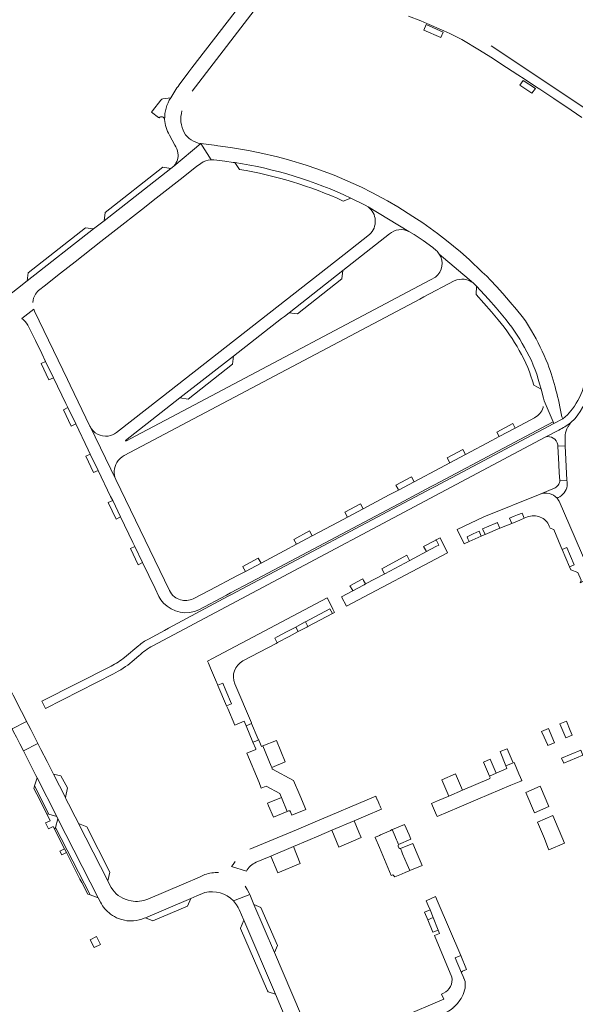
# Model space of a CAD drawing. Header units: metres. Extents: x 166325 to 190320, y 381923 to 404576.
# Tile 796 of 1056: x 176776 to 176964, y 396516 to 396849. Entities that reach past the tile are written whole.
import ezdxf

# ---------------------------------------------------------------- set-up
doc = ezdxf.new("R2010")
doc.units = ezdxf.units.M
for name, color, linetype, lineweight in [('B-WE-VH-VERHARDING_ASFALT-GV', 8, 'Continuous', 18), ('B-WE-VH-VERHARDING_BETONSTRAATSTEEN-GV', 8, 'Continuous', 18), ('B-WE-VH-VERHARDING_STRAATBAKSTEEN-GV', 8, 'Continuous', 18), ('X-XX-AL-TEKENBLAD-T50', 4, 'Continuous', 50)]:
    doc.layers.add(name, color=color, linetype=linetype, lineweight=lineweight)
doc.styles.add('NLCS-ISO-M500-T50', font='NLCS-ISO.ttf', dxfattribs={"height": 2.5})

msp = doc.modelspace()

# ---------------------------------------------------------------- linework, layer by layer
at = {"layer": 'B-WE-VH-VERHARDING_ASFALT-GV', "flags": 128}
for points in [[(176907.387, 396850.109), (176911.559, 396848.564), (176913.586, 396847.705), (176919.351, 396845.191), (176921.361, 396844.23), (176925.4, 396842.221), (176931.371, 396838.689), (176935.211, 396836.285), (176940.489, 396832.826), (176944.267, 396830.345), (176946.417, 396828.939), (176950.576, 396826.193), (176951.707, 396825.47), (176956.413, 396822.325), (176962.279, 396818.394), (176965.955, 396815.872)], [(176999.652, 396797.242), (176935.268, 396840.13)], [(176962.741, 396717.454), (176961.067, 396715.419), (176959.457, 396714.119), (176956.483, 396712.53), (176916.408, 396691.263), (176915.086, 396690.548), (176847.602, 396654.734), (176846.245, 396654.022), (176826.362, 396643.312), (176824.937, 396642.562), (176819.549, 396639.661)], [(176960.237, 396707.978), (176960.28, 396708.689), (176960.402, 396709.391), (176960.602, 396710.075), (176960.877, 396710.732), (176961.224, 396711.355), (176961.27, 396711.426), (176961.725, 396712.144), (176962.056, 396712.782)], [(176962.056, 396712.782), (176963.638, 396714.206)], [(176821.021, 396637.407), (176953.586, 396707.943), (176958.175, 396710.294)], [(176958.175, 396710.294), (176953.586, 396707.943)], [(176957.822, 396705.35), (176957.851, 396704.813), (176960.288, 396704.928), (176960.237, 396707.978)], [(176957.529, 396687.325), (176957.889, 396687.472), (176958.464, 396687.775), (176958.998, 396688.146), (176959.483, 396688.58), (176959.911, 396689.07), (176960.275, 396689.609), (176960.57, 396690.188), (176960.792, 396690.799), (176960.938, 396691.433), (176961.004, 396692.08), (176960.991, 396692.73), (176960.898, 396693.374), (176958.449, 396693.234)], [(176956.882, 396690.826), (176951.797, 396688.66)], [(176816.27, 396637.452), (176811.514, 396633.488)], [(176814.078, 396632.063), (176816.291, 396634.012)], [(176806.957, 396630.536), (176783.614, 396618.678), (176784.82, 396616.22), (176807.723, 396627.933)]]:
    msp.add_lwpolyline(points, dxfattribs=at)
at = {"layer": 'B-WE-VH-VERHARDING_ASFALT-GV'}
for points in [[(176966.711, 396725.518, -0.0880682), (176962.741, 396717.454)], [(176963.638, 396714.206, 0.0873589), (176969.301, 396724.584)], [(176962.056, 396712.782, -0.0557176), (176958.175, 396710.294)], [(176953.586, 396707.943, -0.4488074), (176957.822, 396705.35)], [(176958.449, 396693.234, -0.1197711), (176958.154, 396692.022)], [(176958.154, 396692.022, -0.1701667), (176956.882, 396690.826)], [(176819.549, 396639.661, 0.0619434), (176816.27, 396637.452)], [(176816.291, 396634.012, -0.062394), (176821.021, 396637.407)], [(176811.514, 396633.488, -0.048326), (176806.957, 396630.536)], [(176807.723, 396627.933, 0.05138), (176814.078, 396632.063)]]:
    msp.add_lwpolyline(points, format="xyb", dxfattribs=at)
at = {"layer": 'B-WE-VH-VERHARDING_ASFALT-GV', "flags": 128}
msp.add_lwpolyline([(176960.288, 396704.928), (176957.851, 396704.813), (176958.168, 396698.677), (176958.315, 396695.832), (176958.449, 396693.234), (176960.898, 396693.374)], close=True, dxfattribs=at)
at = {"layer": 'B-WE-VH-VERHARDING_BETONSTRAATSTEEN-GV'}
for points in [[(176824.434, 396822.18, 0.2111776), (176823.728, 396821.783)], [(176823.201, 396815.735, -0.3130726), (176824.283, 396816.146)], [(176824.283, 396816.146, -0.3145976), (176825.044, 396815.273)], [(176843.276, 396560.778, 0.1019998), (176838.638, 396560.077)], [(176811.707, 396551.76, -0.180945), (176806.575, 396556.476)], [(176838.591, 396554.043, -0.2683515), (176848.268, 396551.22)], [(176803.377, 396550.751, 0.1159445), (176806.78, 396546.72)], [(176819.339, 396551.825, -0.1454857), (176813.709, 396551.184)], [(176806.78, 396546.72, 0.0664298), (176809.463, 396545.236)], [(176811.503, 396544.65, 0.0659776), (176814.535, 396544.48)], [(176814.535, 396544.48, 0.0815269), (176818.168, 396545.366)], [(176922.022, 396525.488, -0.3380426), (176919.253, 396520.042)]]:
    msp.add_lwpolyline(points, format="xyb", dxfattribs=at)
at = {"layer": 'B-WE-VH-VERHARDING_BETONSTRAATSTEEN-GV', "flags": 128}
for points in [[(176827.11, 396822.563), (176824.434, 396822.18)], [(176823.728, 396821.783), (176820.898, 396818.148), (176820.591, 396817.753), (176822.972, 396815.912), (176823.201, 396815.735)], [(176795.966, 396577.355), (176795.673, 396577.932), (176793.952, 396581.317), (176793.458, 396582.289), (176791.724, 396585.701), (176791.521, 396586.102), (176787.475, 396594.064), (176787.038, 396594.925), (176785.318, 396598.309), (176783.281, 396602.318), (176782.222, 396604.402), (176777.325, 396601.913), (176781.546, 396593.625), (176781.949, 396592.834), (176788.624, 396579.725), (176789.017, 396578.953), (176802.594, 396552.288), (176803.377, 396550.751)], [(176806.575, 396556.476), (176805.801, 396557.998), (176795.966, 396577.355)], [(176838.638, 396560.077), (176836.769, 396559.27), (176831.476, 396556.986), (176819.339, 396551.825)], [(176848.268, 396551.22), (176853.75, 396553.43), (176853.574, 396553.866), (176852.929, 396555.102), (176852.223, 396556.141)], [(176818.168, 396545.366), (176818.55, 396545.528), (176833.882, 396552.043), (176835.859, 396552.883), (176837.792, 396553.704), (176838.591, 396554.043)], [(176923.889, 396516.524), (176924.706, 396517.641), (176925.142, 396518.259), (176925.525, 396518.911), (176925.851, 396519.593), (176926.119, 396520.301), (176926.326, 396521.028), (176926.47, 396521.77), (176926.552, 396522.522), (176926.569, 396523.278), (176926.523, 396524.033), (176926.063, 396525.066), (176925.99, 396525.229), (176925.819, 396525.648), (176925.315, 396526.881), (176923.157, 396531.966), (176925.004, 396532.752), (176917.367, 396550.614), (176916.496, 396552.651), (176913.295, 396551.256), (176914.022, 396549.628), (176914.666, 396548.186), (176915.674, 396545.579), (176917.417, 396541.368), (176917.897, 396540.184), (176916.129, 396539.467), (176922.022, 396525.488)], [(176813.709, 396551.184), (176812.693, 396551.419), (176811.707, 396551.76)], [(176809.463, 396545.236), (176810.47, 396544.896), (176811.035, 396544.761), (176811.503, 396544.65)], [(176919.253, 396520.042), (176918.506, 396519.727), (176919.28, 396517.971), (176905.071, 396511.895), (176906.758, 396507.93), (176912.098, 396510.085), (176917.515, 396512.44), (176918.944, 396513.101), (176920.894, 396514.003), (176921.424, 396514.346), (176922.308, 396514.995), (176922.627, 396515.269), (176922.675, 396515.311), (176923.889, 396516.524)]]:
    msp.add_lwpolyline(points, dxfattribs=at)
for points in [[(176736.193, 396694.825), (176734.376, 396698.393), (176733.43, 396700.25), (176728.211, 396697.441), (176728.918, 396696.59), (176729.526, 396695.666), (176731.062, 396692.653), (176767.515, 396621.169), (176769.305, 396617.658), (176773.536, 396609.352), (176778.435, 396611.848), (176777.956, 396612.79), (176776.726, 396615.21), (176773.938, 396620.694), (176772.332, 396623.849)], [(176780.991, 396606.823), (176779.827, 396609.111), (176778.948, 396610.839), (176778.435, 396611.848), (176773.536, 396609.352), (176774.048, 396608.347), (176774.971, 396606.534), (176776.139, 396604.241), (176777.325, 396601.913), (176782.222, 396604.402)], [(176781.949, 396592.834), (176781.1, 396590.116), (176785.974, 396580.526), (176788.624, 396579.725)], [(176790.006, 396593.46), (176787.475, 396594.064), (176791.521, 396586.102), (176792.207, 396589.398)], [(176781.1, 396590.116), (176780.831, 396589.208), (176782.838, 396585.347), (176783.457, 396584.156), (176785.28, 396580.649), (176785.974, 396580.526)], [(176789.017, 396578.953), (176788.624, 396579.725), (176785.974, 396580.526), (176785.28, 396580.649), (176786.327, 396578.264), (176784.852, 396577.557), (176785.873, 396575.548), (176787.413, 396576.326), (176787.846, 396575.44), (176788.145, 396576.037)], [(176788.145, 396576.037), (176787.846, 396575.44), (176791.224, 396568.829), (176791.879, 396567.546), (176796.454, 396558.594), (176797.065, 396557.397), (176799.077, 396553.46), (176799.836, 396553.255)], [(176789.017, 396578.953), (176788.145, 396576.037), (176799.836, 396553.255), (176802.594, 396552.288)], [(176798.722, 396576.279), (176795.966, 396577.355), (176805.801, 396557.998), (176806.574, 396560.936)], [(176791.224, 396568.829), (176789.673, 396568.069), (176790.324, 396566.789), (176791.879, 396567.546)], [(176862.134, 396533.736), (176855.195, 396550.036), (176853.75, 396553.43), (176848.268, 396551.22), (176848.668, 396550.776), (176849.312, 396549.929), (176849.863, 396549.019), (176850.227, 396548.266), (176851.728, 396544.744), (176862.424, 396519.646), (176864.46, 396514.868), (176868.065, 396506.33), (176869.286, 396503.439), (176874.149, 396505.509)], [(176818.55, 396545.528), (176821.098, 396544.438), (176832.789, 396549.405), (176833.882, 396552.043)], [(176857.552, 396549.012), (176855.195, 396550.036), (176862.134, 396533.736), (176863.107, 396536.109)], [(176914.666, 396548.186), (176912.776, 396547.423), (176913.86, 396544.851), (176915.674, 396545.579)], [(176851.728, 396544.744), (176850.613, 396542.054), (176850.699, 396541.855), (176859.803, 396520.837), (176859.965, 396520.462), (176862.424, 396519.646)], [(176802.005, 396539.135), (176799.911, 396538.076), (176801.219, 396535.435), (176803.349, 396536.491)]]:
    msp.add_lwpolyline(points, close=True, dxfattribs=at)
at = {"layer": 'B-WE-VH-VERHARDING_STRAATBAKSTEEN-GV', "flags": 128}
for points in [[(176834.295, 396824.761), (176859.028, 396857.011), (176860.346, 396858.73)], [(176853.469, 396857.631), (176834.26, 396832.653), (176833.209, 396831.319), (176829.946, 396826.947)], [(176826.655, 396809.925), (176828.48, 396806.584)], [(176840.701, 396801.604), (176837.207, 396807.071), (176828.15, 396799.509), (176827.172, 396798.692), (176804.62, 396781.013), (176801.011, 396778.224)], [(176828.15, 396799.509), (176837.207, 396807.071)], [(176900.342, 396787.716), (176894.993, 396790.599), (176891.455, 396792.36), (176885.899, 396794.881), (176882.242, 396796.403), (176876.471, 396798.596), (176872.835, 396799.825), (176866.844, 396801.631), (176863.18, 396802.603), (176857.13, 396804.003), (176853.35, 396804.747), (176847.254, 396805.779), (176843.048, 396806.36), (176842.671, 396806.412), (176837.207, 396807.071), (176840.701, 396801.604), (176841.666, 396801.581), (176842.68, 396801.477), (176845.376, 396801.14), (176848.156, 396800.743), (176848.763, 396800.656)], [(176782.863, 396757.803), (176784.302, 396758.959), (176789.821, 396763.28), (176794.812, 396767.185), (176803.478, 396773.974), (176808.546, 396777.932), (176817.19, 396784.7), (176822.134, 396788.586), (176830.281, 396794.936), (176835.826, 396799.286), (176837.277, 396800.408)], [(176848.763, 396800.656), (176850.321, 396798.327)], [(176885.34, 396787.675), (176887.937, 396788.692)], [(176887.937, 396788.692), (176892.784, 396786.283), (176893.718, 396785.718), (176907.467, 396777.392), (176909.343, 396776.354), (176912.35, 396774.326), (176915.57, 396771.918), (176916.745, 396770.963)], [(176907.467, 396777.392), (176893.718, 396785.718)], [(176948.947, 396743.847), (176946.878, 396747.153), (176945.758, 396748.674), (176943.869, 396751.028), (176941.761, 396753.505), (176939.225, 396756.419), (176937.096, 396758.78), (176935.082, 396760.899), (176933.789, 396762.251), (176932.313, 396763.693), (176927.818, 396767.937), (176924.973, 396770.483), (176920.217, 396774.357), (176917.125, 396776.758), (176912.176, 396780.323), (176908.891, 396782.502), (176903.75, 396785.711), (176900.342, 396787.716)], [(176801.011, 396778.224), (176778.623, 396760.655), (176775.406, 396758.124), (176752.733, 396740.404), (176751.31, 396739.299), (176753.93, 396734.799)], [(176894.228, 396776.378), (176885.641, 396769.649), (176823.673, 396721.084), (176808.808, 396709.427)], [(176916.546, 396761.95), (176914.842, 396761.048), (176833.199, 396717.811), (176817.26, 396709.37), (176811.931, 396706.548), (176811.793, 396706.732), (176816.557, 396710.458), (176820.713, 396713.708), (176830.205, 396721.136), (176848.282, 396735.298), (176864.532, 396747.966), (176865.475, 396748.702), (176867.057, 396749.935), (176885.233, 396764.205), (176900.969, 396776.549)], [(176917.773, 396769.764), (176929.304, 396759.911), (176929.656, 396759.61), (176930.3, 396758.912), (176934.361, 396754.539), (176936.966, 396751.585), (176939.281, 396748.838)], [(176929.304, 396759.911), (176917.773, 396769.764)], [(176911.153, 396754.556), (176912.521, 396755.28), (176922.856, 396760.745)], [(176939.281, 396748.838), (176936.966, 396751.585), (176934.361, 396754.539), (176930.3, 396758.912), (176930.263, 396756.04), (176932.823, 396753.183), (176935.413, 396750.246), (176937.712, 396747.518)], [(176811.398, 396701.692), (176911.153, 396754.556)], [(176776.782, 396747.956), (176780.843, 396751.113)], [(176826.633, 396656.068), (176808.531, 396693.621), (176799.876, 396711.504), (176799.82, 396711.62), (176793.131, 396725.482), (176792.201, 396727.431), (176781.134, 396750.414), (176780.843, 396751.113), (176776.782, 396747.956)], [(176778.869, 396745.741), (176781.404, 396740.537), (176783.512, 396736.193), (176784.817, 396733.452), (176787.483, 396727.921), (176791.66, 396719.251), (176792.317, 396717.877), (176795.012, 396712.35), (176799.234, 396703.575), (176799.898, 396702.195), (176802.569, 396696.669), (176806.795, 396687.868), (176807.486, 396686.469), (176810.153, 396680.95), (176814.3, 396672.323), (176814.969, 396670.954), (176817.595, 396665.511), (176821.835, 396656.714), (176823.031, 396654.112)], [(176949.67, 396725.417), (176952.195, 396724.08), (176951.651, 396725.945)], [(176951.651, 396725.945), (176952.195, 396724.08), (176952.956, 396721.068), (176953.138, 396720.138), (176956.185, 396713.047), (176956.483, 396712.53), (176959.457, 396714.119), (176959.123, 396714.777)], [(176905.76, 396686.298), (176914.794, 396691.092), (176916.13, 396691.801), (176939.459, 396704.181), (176956.185, 396713.047), (176953.138, 396720.138)], [(176952.896, 396718.201), (176952.86, 396718.054), (176952.822, 396717.91)], [(176949.917, 396714.405), (176943.396, 396710.919), (176937.986, 396708.08), (176935.578, 396706.756), (176926.627, 396702.034), (176921.325, 396699.212), (176918.157, 396697.531), (176909.296, 396692.829), (176904.029, 396690.034), (176900.88, 396688.362), (176892.081, 396683.688), (176886.78, 396680.876), (176883.674, 396679.213), (176874.855, 396674.534), (176869.565, 396671.735), (176865.441, 396669.539), (176857.596, 396665.366), (176852.305, 396662.54), (176849.683, 396661.188), (176840.247, 396656.237), (176834.658, 396653.262)], [(176799.876, 396711.504), (176808.531, 396693.621)], [(176836.621, 396649.513), (176845.966, 396654.54), (176847.318, 396655.267), (176854.133, 396658.893), (176905.76, 396686.298)], [(176951.797, 396688.66), (176932.849, 396680.942), (176923.861, 396676.683), (176926.152, 396671.817), (176927.823, 396672.606), (176927.856, 396672.621), (176927.42, 396673.594), (176927.139, 396674.235), (176929.265, 396675.213), (176931.219, 396676.111), (176931.225, 396676.098), (176931.974, 396674.469)], [(176954.933, 396677.825), (176955.189, 396677.197), (176956.42, 396676.678), (176958.875, 396670.916), (176959.277, 396669.972), (176960.868, 396670.65), (176963.367, 396664.786), (176961.776, 396664.109), (176962.238, 396663.025), (176964.611, 396662.127), (176965.684, 396659.572), (176965.301, 396658.708), (176965.938, 396658.98), (176967.8, 396659.776), (176969.373, 396660.448), (176958.25, 396686.274), (176958.186, 396686.394), (176957.529, 396687.325)], [(176931.974, 396674.469), (176933.104, 396674.976), (176933.238, 396675.031), (176932.501, 396676.67), (176932.402, 396676.89), (176936.652, 396678.725), (176937.41, 396679.052), (176937.475, 396678.902), (176938.254, 396677.103), (176942.309, 396678.777), (176941.543, 396680.551), (176943.104, 396681.179), (176944.202, 396681.621), (176945.773, 396682.253), (176946.477, 396680.498), (176947.514, 396680.926)], [(176851.477, 396632.28), (176862.652, 396638.221), (176863.082, 396638.449), (176862.195, 396640.012), (176863.021, 396640.456), (176866.214, 396642.171), (176869.281, 396643.751), (176872.231, 396645.333), (176872.448, 396645.449), (176872.565, 396645.512), (176880.819, 396649.938), (176881.672, 396648.3), (176882.437, 396648.704), (176881.878, 396649.76), (176881.461, 396650.549), (176879.866, 396653.563), (176841.212, 396633.082), (176839.543, 396632.198), (176839.818, 396631.577), (176840.522, 396629.857), (176842.191, 396625.943), (176842.993, 396624.062), (176844.64, 396624.739), (176845.688, 396622.28)], [(176845.688, 396622.28), (176847.596, 396617.806), (176847.568, 396617.794), (176845.958, 396617.108), (176846.325, 396616.247), (176848.736, 396610.594), (176851.866, 396611.918), (176852.511, 396610.38), (176852.553, 396610.398), (176854.417, 396611.187), (176854.359, 396611.324), (176848.743, 396624.565)], [(176868.599, 396591.945), (176861.43, 396595.734), (176861.389, 396595.846), (176861.219, 396596.317), (176861.041, 396596.75), (176858.239, 396603.576), (176857.733, 396603.368), (176856.805, 396605.556), (176856.786, 396605.602), (176855.776, 396605.181), (176855.181, 396604.934), (176854.851, 396604.796), (176855.776, 396602.588), (176855.844, 396602.426), (176855.776, 396602.397), (176852.776, 396601.118), (176856.998, 396591.216), (176857.624, 396589.273), (176859.331, 396589.973), (176863.89, 396587.545), (176864.155, 396586.914), (176864.458, 396586.191), (176866.45, 396581.438), (176866.9, 396581.626)], [(176934.628, 396592.403), (176925.64, 396588.593), (176920.966, 396586.611), (176917.215, 396585.021), (176915.167, 396584.153), (176916.848, 396580.164), (176917.038, 396579.713), (176924.52, 396582.885), (176930.775, 396585.537), (176941.932, 396590.267), (176945.328, 396591.707), (176945.636, 396591.838), (176945.164, 396592.957), (176944.657, 396594.159), (176943.025, 396598.029), (176942.696, 396597.89)], [(176942.696, 396597.89), (176940.277, 396596.865), (176940.625, 396595.964), (176937.001, 396594.377), (176934.747, 396593.39), (176934.89, 396593.077)], [(176867.541, 396581.353), (176868.03, 396580.187), (176872.675, 396582.133), (176870.742, 396586.909), (176868.599, 396591.945)], [(176855.957, 396564.249), (176860.92, 396566.352), (176868.525, 396569.576), (176873.36, 396571.625), (176877.062, 396573.194), (176881.473, 396575.064), (176889.038, 396578.27), (176892.99, 396579.945), (176898.247, 396582.173), (176897.937, 396582.89), (176897.792, 396583.224), (176897.521, 396583.852), (176897.34, 396584.27), (176896.883, 396585.326), (176896.848, 396585.407), (176896.337, 396586.588), (176875.084, 396577.596), (176869.554, 396575.279)], [(176869.554, 396575.279), (176853.8, 396568.64)], [(176848.867, 396564.554), (176848.187, 396563.531), (176847.625, 396562.832), (176852.623, 396561.25)], [(176925.004, 396532.752), (176923.157, 396531.966), (176925.315, 396526.881)], [(176925.63, 396527.422), (176927.02, 396528.038), (176925.004, 396532.752)]]:
    msp.add_lwpolyline(points, dxfattribs=at)
for points in [[(176912.614, 396845.409), (176918.335, 396842.929), (176919.141, 396844.724), (176913.401, 396847.269)], [(176945.029, 396826.767), (176949.022, 396824.133), (176950.233, 396825.738), (176946.091, 396828.429)], [(176827.172, 396798.692), (176824.384, 396799.07), (176804.96, 396783.834), (176804.62, 396781.013)], [(176801.011, 396778.224), (176798.309, 396778.603), (176778.912, 396763.44), (176778.623, 396760.655)], [(176884.885, 396761.417), (176885.233, 396764.205), (176867.057, 396749.935), (176869.874, 396749.593)], [(176784.817, 396733.452), (176783.332, 396732.756), (176785.96, 396727.226), (176787.483, 396727.921)], [(176847.983, 396732.531), (176848.282, 396735.298), (176830.205, 396721.136), (176832.994, 396720.785)], [(176792.317, 396717.877), (176790.847, 396717.161), (176793.431, 396711.614), (176795.012, 396712.35)], [(176943.396, 396710.919), (176942.563, 396712.473), (176937.16, 396709.577), (176937.986, 396708.08)], [(176799.898, 396702.195), (176798.411, 396701.496), (176801.059, 396695.936), (176802.569, 396696.669)], [(176926.627, 396702.034), (176925.731, 396703.696), (176920.451, 396700.882), (176921.325, 396699.212)], [(176909.296, 396692.829), (176908.417, 396694.487), (176903.151, 396691.698), (176903.866, 396690.344), (176904.029, 396690.034)], [(176807.486, 396686.469), (176805.989, 396685.77), (176808.642, 396680.218), (176810.153, 396680.95)], [(176892.081, 396683.688), (176891.175, 396685.346), (176885.892, 396682.532), (176886.78, 396680.876)], [(176942.309, 396678.777), (176944.983, 396679.881), (176946.477, 396680.498), (176945.773, 396682.253), (176944.202, 396681.621), (176943.104, 396681.179), (176941.543, 396680.551)], [(176933.238, 396675.031), (176938.254, 396677.103), (176937.475, 396678.902), (176937.41, 396679.052), (176936.652, 396678.725), (176932.402, 396676.89), (176932.501, 396676.67)], [(176874.855, 396674.534), (176873.959, 396676.216), (176868.679, 396673.371), (176869.565, 396671.735)], [(176931.974, 396674.469), (176931.225, 396676.098), (176931.219, 396676.111), (176929.265, 396675.213), (176927.139, 396674.235), (176927.42, 396673.594), (176927.856, 396672.621)], [(176916.706, 396673.171), (176917.624, 396671.45), (176916.652, 396670.934), (176913.446, 396669.231), (176909.265, 396667.004), (176907.779, 396666.211), (176899.34, 396661.702), (176892.909, 396658.286), (176892.448, 396658.044), (176892.231, 396657.929), (176888.554, 396655.996), (176884.799, 396653.996), (176886.447, 396650.824), (176920.544, 396668.852), (176918.03, 396673.861)], [(176912.463, 396670.959), (176913.418, 396669.28), (176913.446, 396669.231), (176916.652, 396670.934), (176917.624, 396671.45), (176916.706, 396673.171), (176916.568, 396673.099)], [(176814.969, 396670.954), (176813.473, 396670.244), (176816.086, 396664.767), (176817.595, 396665.511)], [(176959.277, 396669.972), (176961.776, 396664.109), (176963.367, 396664.786), (176960.868, 396670.65)], [(176857.596, 396665.366), (176856.674, 396667.041), (176851.405, 396664.236), (176851.463, 396664.127), (176852.305, 396662.54)], [(176898.332, 396663.431), (176899.301, 396661.769), (176899.34, 396661.702), (176907.779, 396666.211), (176907.75, 396666.264), (176906.836, 396667.975)], [(176887.616, 396657.701), (176887.615, 396657.697), (176888.534, 396656.033), (176888.554, 396655.996), (176892.231, 396657.929), (176892.448, 396658.044), (176892.909, 396658.286), (176892.874, 396658.349), (176892.231, 396659.518), (176891.955, 396660.019), (176891.955, 396660.024), (176891.461, 396659.76)], [(176872.565, 396645.512), (176873.421, 396643.947), (176873.421, 396643.944), (176881.672, 396648.3), (176880.819, 396649.938)], [(176869.281, 396643.751), (176866.214, 396642.171), (176863.021, 396640.456), (176862.195, 396640.012), (176863.082, 396638.449), (176863.195, 396638.509), (176867.073, 396640.571), (176870.133, 396642.198)], [(176873.421, 396643.944), (176873.421, 396643.947), (176872.565, 396645.512), (176872.448, 396645.449), (176872.231, 396645.333), (176869.281, 396643.751), (176870.133, 396642.198), (176873.021, 396643.733)], [(176845.958, 396617.108), (176847.568, 396617.794), (176847.596, 396617.806), (176845.688, 396622.28), (176844.64, 396624.739), (176842.993, 396624.062), (176843.037, 396623.959)], [(176856.33, 396606.678), (176854.417, 396611.187), (176852.553, 396610.398), (176852.511, 396610.38), (176854.851, 396604.796), (176855.181, 396604.934), (176855.776, 396605.181), (176856.786, 396605.602)], [(176954.633, 396609.476), (176952.321, 396608.463), (176953.186, 396606.489), (176954.272, 396604.01), (176954.413, 396603.689), (176955.175, 396604.01), (176956.68, 396604.644)], [(176960.511, 396606.256), (176962.674, 396607.167), (176962.693, 396607.175), (176962.674, 396607.221), (176962.011, 396608.813), (176960.694, 396611.977), (176958.478, 396611.054)], [(176858.239, 396603.576), (176861.041, 396596.75), (176861.219, 396596.317), (176865.776, 396598.225), (176862.784, 396605.442)], [(176940.68, 396602.585), (176938.368, 396601.674), (176940.277, 396596.865), (176942.696, 396597.89)], [(176934.91, 396599.153), (176932.687, 396598.079), (176934.747, 396593.39), (176937.001, 396594.377)], [(176959.827, 396597.721), (176966.289, 396600.442), (176965.552, 396602.193), (176959.086, 396599.47)], [(176923.285, 396594.101), (176918.629, 396592.153), (176920.966, 396586.611), (176925.64, 396588.593)], [(176951.873, 396589.995), (176946.969, 396587.864), (176949.876, 396580.928), (176954.799, 396583.097), (176951.997, 396589.702)], [(176864.458, 396586.191), (176859.757, 396584.221), (176860.121, 396583.357), (176861.756, 396579.471), (176866.45, 396581.438)], [(176956.102, 396580.025), (176950.985, 396577.805), (176953.321, 396572.281), (176953.752, 396571.077), (176954.686, 396568.731), (176954.818, 396568.438), (176960.068, 396570.673)], [(176890.6, 396574.38), (176889.038, 396578.27), (176881.473, 396575.064), (176883.886, 396569.423), (176891.35, 396572.64)], [(176907.578, 396573.511), (176906.06, 396577.06), (176901.979, 396575.326), (176901.882, 396575.285), (176902.862, 396572.977), (176902.99, 396572.677), (176903.361, 396571.803), (176903.538, 396571.387), (176903.549, 396571.361), (176904.015, 396570.264), (176908.17, 396572.126)], [(176902.862, 396572.977), (176901.882, 396575.285), (176901.329, 396575.05), (176901.375, 396574.944), (176897.937, 396573.481), (176897.578, 396573.328), (176896.848, 396573.017), (176896.754, 396572.977), (176896.083, 396572.691), (176896.096, 396572.66), (176897.537, 396569.274), (176901.579, 396559.782), (176902.054, 396560.006), (176902.791, 396559.321), (176904.995, 396560.264), (176906.516, 396560.915), (176907.418, 396561.301), (176907.622, 396561.387), (176907.788, 396561.456), (176906.928, 396563.511), (176906.168, 396565.326), (176905.41, 396567.135), (176904.983, 396568.154), (176904.906, 396568.338), (176904.674, 396568.893), (176904.417, 396568.97), (176904.137, 396569.173), (176903.981, 396569.401), (176903.892, 396569.73), (176903.931, 396570.074), (176904.015, 396570.264), (176903.549, 396571.361), (176903.538, 396571.387), (176903.361, 396571.803), (176902.99, 396572.677)], [(176868.525, 396569.576), (176860.92, 396566.352), (176863.291, 396560.692), (176870.856, 396563.893)], [(176908.803, 396570.644), (176904.674, 396568.893), (176904.906, 396568.338), (176904.983, 396568.154), (176905.41, 396567.135), (176906.168, 396565.326), (176906.928, 396563.511), (176907.788, 396561.456), (176911.981, 396563.212), (176910.29, 396567.166)], [(176915.674, 396545.579), (176913.86, 396544.851), (176915.64, 396540.628), (176917.417, 396541.368)]]:
    msp.add_lwpolyline(points, close=True, dxfattribs=at)
at = {"layer": 'B-WE-VH-VERHARDING_STRAATBAKSTEEN-GV'}
for points in [[(176829.946, 396826.947, 0.0287919), (176827.11, 396822.563)], [(176827.11, 396822.563, 0.1494872), (176825.044, 396815.273)], [(176825.044, 396815.273, 0.1150345), (176826.655, 396809.925)], [(176831.64, 396810.784, -0.1940807), (176830.895, 396818.126)], [(176837.207, 396807.071, -0.2193808), (176831.64, 396810.784)], [(176828.48, 396806.584, -0.0887457), (176829.523, 396803.889)], [(176829.523, 396803.889, -0.2289687), (176828.15, 396799.509)], [(176837.277, 396800.408, -0.1506793), (176840.701, 396801.604)], [(176887.937, 396788.692, 0.0725484), (176848.763, 396800.656)], [(176850.321, 396798.327, -0.0660715), (176885.34, 396787.675)], [(176893.718, 396785.718, -0.4719446), (176894.228, 396776.378)], [(176900.969, 396776.549, -0.3048827), (176907.467, 396777.392)], [(176917.773, 396769.764, -0.378417), (176916.546, 396761.95)], [(176916.745, 396770.963, -0.0848843), (176917.773, 396769.764)], [(176922.856, 396760.745, -0.278225), (176929.304, 396759.911)], [(176780.475, 396753.431, -0.1161439), (176781.459, 396756.237)], [(176781.459, 396756.237, -0.0814961), (176782.863, 396757.803)], [(176946.587, 396738.175, 0.0489255), (176939.281, 396748.838)], [(176776.782, 396747.956, -0.1078582), (176778.869, 396745.741)], [(176937.712, 396747.518, -0.0491243), (176944.802, 396737.167)], [(176954.392, 396732.644, 0.0322075), (176948.947, 396743.847)], [(176944.802, 396737.167, -0.0663483), (176949.67, 396725.417)], [(176951.651, 396725.945, 0.0662482), (176946.587, 396738.175)], [(176959.123, 396714.777, 0.0475204), (176954.392, 396732.644)], [(176952.822, 396717.91, -0.1978059), (176949.917, 396714.405)], [(176805.95, 396708.253, -0.3192422), (176799.876, 396711.504)], [(176808.808, 396709.427, -0.1323497), (176805.95, 396708.253)], [(176808.531, 396693.621, -0.2413251), (176808.885, 396699.323)], [(176808.885, 396699.323, -0.1405148), (176811.398, 396701.692)], [(176957.529, 396687.325, 0.3180166), (176951.797, 396688.66)], [(176947.514, 396680.926, -0.4152468), (176954.933, 396677.825)], [(176828.359, 396653.956, -0.1062786), (176826.633, 396656.068)], [(176823.031, 396654.112, 0.0696595), (176824.696, 396651.858)], [(176830.369, 396652.922, -0.0914098), (176828.359, 396653.956)], [(176834.658, 396653.262, -0.1804551), (176830.369, 396652.922)], [(176824.696, 396651.858, 0.3192512), (176836.621, 396649.513)], [(176848.743, 396624.565, -0.3888478), (176851.477, 396632.28)], [(176934.89, 396593.077, -0.4211659), (176934.628, 396592.403)], [(176866.9, 396581.626, -0.4070868), (176867.541, 396581.353)], [(176852.623, 396561.25, -0.1785815), (176855.957, 396564.249)], [(176925.315, 396526.881, -0.4575138), (176925.63, 396527.422)]]:
    msp.add_lwpolyline(points, format="xyb", dxfattribs=at)

# ---------------------------------------------------------------- next in the draw order: texts
at = {"layer": 'X-XX-AL-TEKENBLAD-T50', "insert": (175600.063, 396311.777), "char_height": 250, "attachment_point": 7, "style": 'NLCS-ISO-M500-T50', "bg_fill": 3, "box_fill_scale": 1, "bg_fill_color": 256, "bg_fill_transparency": 0}
msp.add_mtext('Gemert', dxfattribs=at)

doc.saveas('drawing.dxf')
